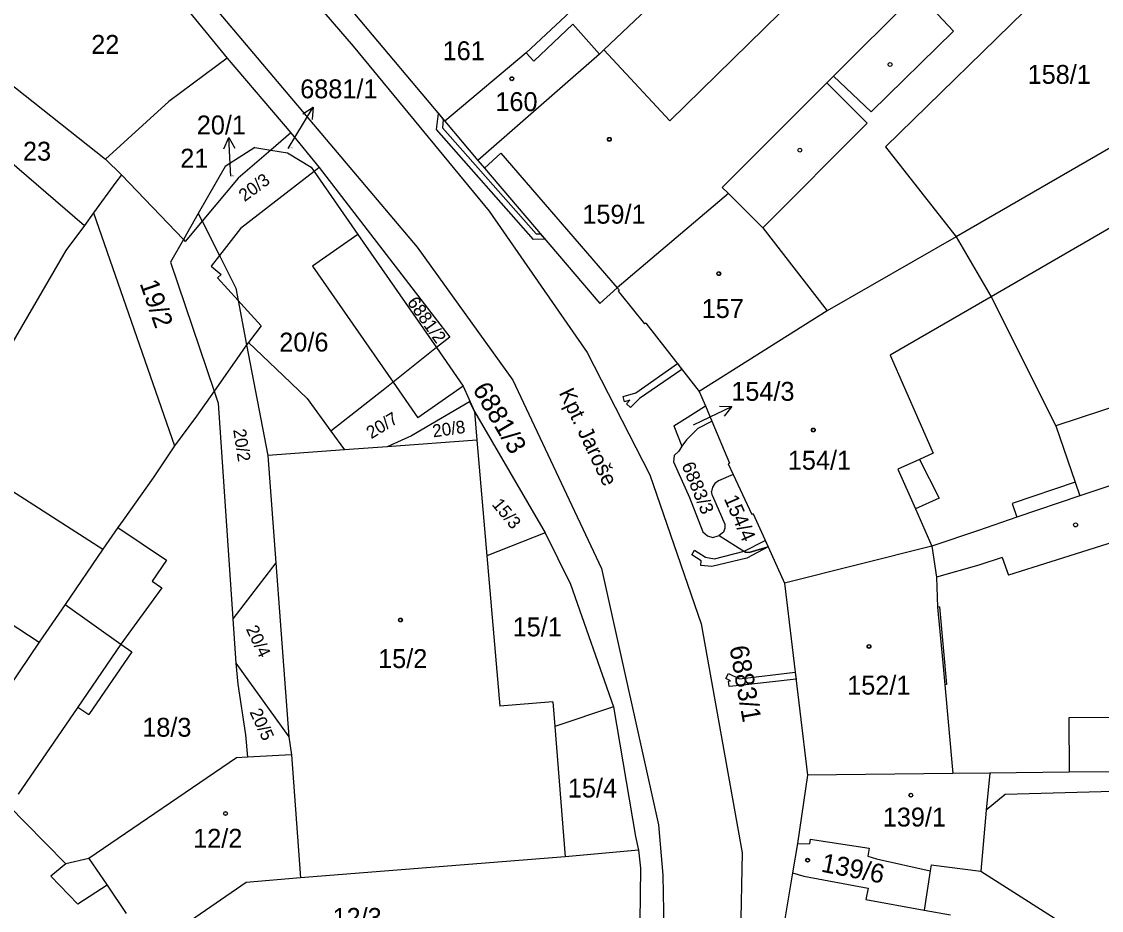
# Model space of a CAD drawing. Extents: x -593183 to -588034, y -1130415 to -1124994.
# Drawn here: x -590821.2 to -590724, y -1128844.4 to -1128764.4 of the extents above; entities that cross this region are included whole.
import ezdxf

# ---------------------------------------------------------------- set-up
doc = ezdxf.new("R2010")
doc.units = 0
for name, color, linetype in [('Vrstva 1', 7, 'Continuous'), ('Vrstva 15', 7, 'Continuous'), ('Vrstva 16', 7, 'Continuous'), ('Vrstva 18', 7, 'Continuous'), ('Vrstva 19', 7, 'Continuous'), ('Vrstva 25', 7, 'Continuous'), ('Vrstva 27', 7, 'Continuous'), ('Vrstva 4', 7, 'Continuous')]:
    doc.layers.add(name, color=color, linetype=linetype)

msp = doc.modelspace()

# ---------------------------------------------------------------- linework, layer by layer
at = {"layer": 'Vrstva 1'}
for p, q in [((-590825.94, -1128726.46), (-590791.35, -1128766.62)), ((-590828.62, -1128733.75), (-590785.59, -1128784.71)), ((-590768.79, -1128766.96), (-590753.71, -1128752.57)), ((-590813.86, -1128753.99), (-590802.69, -1128767.7)), ((-590764.61, -1128756.8), (-590775.8, -1128767.21)), ((-590726.91, -1128759.49), (-590743.45, -1128775.68)), ((-590740.59, -1128761.79), (-590748.14, -1128769.32)), ((-590791.22, -1128763.71), (-590783.12, -1128773.36)), ((-590791.35, -1128766.62), (-590779.13, -1128781.48)), ((-590775.8, -1128767.21), (-590783.12, -1128773.36)), ((-590769.19, -1128767.34), (-590780.14, -1128776.91)), ((-590769.19, -1128767.34), (-590768.79, -1128766.96)), ((-590824.94, -1128767.88), (-590813.65, -1128776.8)), ((-590802.69, -1128767.7), (-590807.93, -1128771.61)), ((-590802.69, -1128767.7), (-590796.96, -1128774.42)), ((-590748.14, -1128769.32), (-590748.75, -1128769.93)), ((-590748.75, -1128769.93), (-590758.16, -1128779.33)), ((-590827.88, -1128772.12), (-590815.53, -1128782.75)), ((-590807.93, -1128771.61), (-590813.65, -1128776.8)), ((-590783.12, -1128773.36), (-590780.14, -1128776.91)), ((-590796.96, -1128774.42), (-590798.76, -1128775.98)), ((-590796.96, -1128774.42), (-590794.41, -1128777.55)), ((-590721.72, -1128774.87), (-590737.11, -1128783.79)), ((-590800.2, -1128775.75), (-590802.87, -1128777.45)), ((-590798.76, -1128775.98), (-590801.69, -1128778.5)), ((-590800.2, -1128775.75), (-590798.76, -1128775.98)), ((-590798.76, -1128775.98), (-590797.27, -1128776.21)), ((-590797.27, -1128776.21), (-590795.14, -1128777.5)), ((-590743.45, -1128775.68), (-590737.11, -1128783.79)), ((-590813.65, -1128776.8), (-590812.21, -1128778.2)), ((-590780.14, -1128776.91), (-590779.55, -1128777.6)), ((-590802.87, -1128777.45), (-590805.29, -1128781.69)), ((-590794.86, -1128777.9), (-590801.5, -1128783.04)), ((-590795.14, -1128777.5), (-590794.86, -1128777.9)), ((-590794.41, -1128777.55), (-590794.86, -1128777.9)), ((-590794.86, -1128777.9), (-590790.92, -1128783.58)), ((-590794.41, -1128777.55), (-590782.67, -1128792.8)), ((-590779.55, -1128777.6), (-590769.15, -1128789.78)), ((-590812.7, -1128778.87), (-590814.72, -1128781.61)), ((-590812.21, -1128778.2), (-590812.7, -1128778.87)), ((-590812.21, -1128778.2), (-590806.63, -1128784.03)), ((-590801.69, -1128778.5), (-590804.95, -1128782.38)), ((-590757.6, -1128779.89), (-590767.59, -1128788.36)), ((-590758.16, -1128779.33), (-590757.6, -1128779.89)), ((-590814.72, -1128781.61), (-590815.53, -1128782.75)), ((-590814.72, -1128781.61), (-590807.42, -1128802.59)), ((-590805.29, -1128781.69), (-590806.63, -1128784.03)), ((-590779.13, -1128781.48), (-590770.29, -1128794.18)), ((-590815.53, -1128782.75), (-590817.21, -1128785.02)), ((-590804.95, -1128782.38), (-590806.47, -1128784.19)), ((-590801.5, -1128783.04), (-590803.39, -1128785.47)), ((-590790.92, -1128783.58), (-590783.86, -1128793.74)), ((-590737.11, -1128783.79), (-590748.71, -1128790.43)), ((-590737.11, -1128783.79), (-590733.97, -1128789.17)), ((-590806.63, -1128784.03), (-590807.78, -1128786.05)), ((-590806.63, -1128784.03), (-590806.47, -1128784.19)), ((-590785.59, -1128784.71), (-590777, -1128796.67)), ((-590817.21, -1128785.02), (-590823.42, -1128795.69)), ((-590803.39, -1128785.47), (-590804.14, -1128786.43)), ((-590807.78, -1128786.05), (-590803.86, -1128797.66)), ((-590804.14, -1128786.43), (-590803.22, -1128787.18)), ((-590803.22, -1128787.18), (-590803.55, -1128787.48)), ((-590803.55, -1128787.48), (-590801.71, -1128789.51)), ((-590767.59, -1128788.36), (-590769.15, -1128789.78)), ((-590767.59, -1128788.36), (-590767.43, -1128788.55)), ((-590767.43, -1128788.55), (-590767.52, -1128788.67)), ((-590767.52, -1128788.67), (-590767.37, -1128788.84)), ((-590767.37, -1128788.84), (-590765.15, -1128791.62)), ((-590801.71, -1128789.51), (-590801.47, -1128789.77)), ((-590801.47, -1128789.77), (-590799.62, -1128791.8)), ((-590733.97, -1128789.17), (-590728.13, -1128800.79)), ((-590748.71, -1128790.43), (-590760.24, -1128797.69)), ((-590765.01, -1128791.55), (-590765.15, -1128791.62)), ((-590765.01, -1128791.55), (-590760.24, -1128797.69)), ((-590799.62, -1128791.8), (-590800.78, -1128793.29)), ((-590800.94, -1128793.51), (-590801.82, -1128794.77)), ((-590800.78, -1128793.29), (-590800.94, -1128793.51)), ((-590800.78, -1128793.29), (-590797.65, -1128796.26)), ((-590782.67, -1128792.8), (-590783.86, -1128793.74)), ((-590783.86, -1128793.74), (-590787.76, -1128796.84)), ((-590783.86, -1128793.74), (-590781.45, -1128797.21)), ((-590770.29, -1128794.18), (-590764.66, -1128805.2)), ((-590801.82, -1128794.77), (-590803.86, -1128797.66)), ((-590797.65, -1128796.26), (-590795.48, -1128798.31)), ((-590788.52, -1128797.44), (-590793.36, -1128801.26)), ((-590787.76, -1128796.84), (-590788.52, -1128797.44)), ((-590781.45, -1128797.21), (-590780.45, -1128799.48)), ((-590777, -1128796.67), (-590769.01, -1128813.63)), ((-590803.86, -1128797.66), (-590805.45, -1128799.92)), ((-590803.86, -1128797.66), (-590803.5, -1128798.73)), ((-590795.48, -1128798.31), (-590793.36, -1128801.26)), ((-590760.24, -1128797.69), (-590759.66, -1128798.97)), ((-590803.5, -1128798.73), (-590802.18, -1128818.16)), ((-590780.89, -1128798.61), (-590786.12, -1128801.68)), ((-590780.89, -1128798.61), (-590780.45, -1128799.48)), ((-590780.45, -1128799.48), (-590774.07, -1128810.4)), ((-590780.45, -1128799.48), (-590780.23, -1128802.06)), ((-590761.31, -1128800.04), (-590759.66, -1128798.97)), ((-590759.66, -1128798.97), (-590759.08, -1128800.36)), ((-590805.45, -1128799.92), (-590807.42, -1128802.59)), ((-590762.52, -1128800.78), (-590761.31, -1128800.04)), ((-590760.31, -1128801), (-590759.08, -1128800.36)), ((-590759.08, -1128800.36), (-590757.49, -1128804.13)), ((-590793.36, -1128801.26), (-590792.13, -1128802.94)), ((-590762.52, -1128800.78), (-590761.8, -1128802.6)), ((-590760.31, -1128801), (-590761.36, -1128802.05)), ((-590728.13, -1128800.79), (-590726.41, -1128805.85)), ((-590786.12, -1128801.68), (-590788.31, -1128802.66)), ((-590780.23, -1128802.06), (-590788.31, -1128802.66)), ((-590780.23, -1128802.06), (-590779.33, -1128812.48)), ((-590761.36, -1128802.05), (-590761.8, -1128802.6)), ((-590807.42, -1128802.59), (-590809.36, -1128805.47)), ((-590792.13, -1128802.94), (-590799.03, -1128803.45)), ((-590788.31, -1128802.66), (-590792.13, -1128802.94)), ((-590762.07, -1128803.07), (-590762.47, -1128803.45)), ((-590761.8, -1128802.6), (-590762.07, -1128803.07)), ((-590799.03, -1128803.45), (-590798.31, -1128813.11)), ((-590762.47, -1128803.45), (-590762.55, -1128804.01)), ((-590762.55, -1128804.01), (-590761.09, -1128807.22)), ((-590757.49, -1128804.13), (-590757.62, -1128804.19)), ((-590757.62, -1128804.19), (-590757.16, -1128805.16)), ((-590764.66, -1128805.2), (-590760.06, -1128818.59)), ((-590757.16, -1128805.16), (-590758.49, -1128805.73)), ((-590757.16, -1128805.16), (-590755.48, -1128808.76)), ((-590719.5, -1128804.94), (-590725.99, -1128807.08)), ((-590809.36, -1128805.47), (-590812.04, -1128809.28)), ((-590759.04, -1128806.3), (-590759.12, -1128806.7)), ((-590758.81, -1128805.98), (-590759.04, -1128806.3)), ((-590758.49, -1128805.73), (-590758.81, -1128805.98)), ((-590726.41, -1128805.85), (-590725.99, -1128807.08)), ((-590761.09, -1128807.22), (-590759.89, -1128810.33)), ((-590759.02, -1128807.08), (-590759.12, -1128806.7)), ((-590759.02, -1128807.08), (-590757.91, -1128809.63)), ((-590725.99, -1128807.08), (-590731.66, -1128809.01)), ((-590755.36, -1128808.7), (-590755.48, -1128808.76)), ((-590755.36, -1128808.7), (-590754.02, -1128811.67)), ((-590731.66, -1128809.01), (-590735.09, -1128810.2)), ((-590812.52, -1128809.94), (-590813.89, -1128811.89)), ((-590812.04, -1128809.28), (-590812.52, -1128809.94)), ((-590812.52, -1128809.94), (-590808.15, -1128812.87)), ((-590757.92, -1128809.99), (-590758.05, -1128810.35)), ((-590757.91, -1128809.63), (-590757.92, -1128809.99)), ((-590735.09, -1128810.2), (-590739.28, -1128811.6)), ((-590774.07, -1128810.4), (-590779.33, -1128812.48)), ((-590774.07, -1128810.4), (-590771.79, -1128815.02)), ((-590759.89, -1128810.33), (-590759.47, -1128810.68)), ((-590759.47, -1128810.68), (-590759, -1128810.83)), ((-590759, -1128810.83), (-590758.43, -1128810.65)), ((-590758.05, -1128810.35), (-590758.43, -1128810.65)), ((-590758.43, -1128810.65), (-590756.05, -1128812.16)), ((-590813.89, -1128811.89), (-590817.26, -1128816.86)), ((-590756.05, -1128812.16), (-590755.72, -1128812.18)), ((-590755.72, -1128812.18), (-590754.02, -1128811.67)), ((-590754.02, -1128811.67), (-590752.54, -1128814.95)), ((-590739.28, -1128811.6), (-590752.54, -1128814.95)), ((-590808.15, -1128812.87), (-590809.43, -1128814.75)), ((-590798.31, -1128813.11), (-590802.18, -1128818.16)), ((-590798.31, -1128813.11), (-590797.13, -1128828.78)), ((-590779.33, -1128812.48), (-590778.16, -1128826.01)), ((-590769.01, -1128813.63), (-590763.87, -1128836.69)), ((-590809.43, -1128814.75), (-590808.58, -1128815.37)), ((-590771.79, -1128815.02), (-590767.93, -1128826.06)), ((-590752.54, -1128814.95), (-590750.49, -1128832.21)), ((-590808.58, -1128815.37), (-590812.25, -1128820.44)), ((-590817.26, -1128816.86), (-590819.61, -1128820.24)), ((-590802.18, -1128818.16), (-590801.91, -1128822.14)), ((-590760.06, -1128818.59), (-590756.36, -1128839.22)), ((-590819.61, -1128820.24), (-590822.33, -1128824.29)), ((-590812.25, -1128820.44), (-590811.26, -1128821.12)), ((-590811.26, -1128821.12), (-590815.13, -1128826.77)), ((-590801.91, -1128822.14), (-590797.13, -1128828.78)), ((-590801.91, -1128822.14), (-590801.73, -1128824.02)), ((-590801.73, -1128824.02), (-590801.04, -1128828.59)), ((-590773.38, -1128825.63), (-590778.16, -1128826.01)), ((-590773.38, -1128825.63), (-590773.2, -1128827.83)), ((-590816.12, -1128826.09), (-590821.48, -1128833.93)), ((-590816.12, -1128826.09), (-590815.13, -1128826.77)), ((-590767.93, -1128826.06), (-590773.2, -1128827.83)), ((-590767.93, -1128826.06), (-590765.95, -1128837.73)), ((-590801.04, -1128828.59), (-590800.87, -1128830.61)), ((-590773.2, -1128827.83), (-590772.27, -1128839.58)), ((-590797.13, -1128828.78), (-590796.9, -1128830.39)), ((-590800.87, -1128830.61), (-590801.86, -1128830.66)), ((-590796.9, -1128830.39), (-590800.87, -1128830.61)), ((-590796.9, -1128830.39), (-590796.08, -1128841.47)), ((-590801.86, -1128830.66), (-590815.13, -1128839.71)), ((-590750.49, -1128832.21), (-590751.38, -1128838.36)), ((-590737.4, -1128832.08), (-590750.49, -1128832.21)), ((-590734.07, -1128832.04), (-590737.4, -1128832.08)), ((-590726.94, -1128831.96), (-590734.07, -1128832.04)), ((-590722.69, -1128831.92), (-590726.94, -1128831.96)), ((-590822.23, -1128835.07), (-590820.85, -1128836.48)), ((-590820.85, -1128836.48), (-590817.22, -1128840.19)), ((-590763.87, -1128836.69), (-590763.51, -1128841.21)), ((-590765.95, -1128837.73), (-590765.69, -1128838.98)), ((-590751.38, -1128838.36), (-590751.83, -1128841)), ((-590751.38, -1128838.36), (-590750.3, -1128838.39)), ((-590750.24, -1128837.99), (-590750.3, -1128838.39)), ((-590750.24, -1128837.99), (-590744.94, -1128838.8)), ((-590765.69, -1128838.98), (-590772.27, -1128839.58)), ((-590765.69, -1128838.98), (-590765.5, -1128840.6)), ((-590756.36, -1128839.22), (-590756.62, -1128852.66)), ((-590744.94, -1128838.8), (-590745.05, -1128839.5)), ((-590815.13, -1128839.71), (-590817.22, -1128840.19)), ((-590815.13, -1128839.71), (-590813.5, -1128842.11)), ((-590772.27, -1128839.58), (-590796.08, -1128841.47)), ((-590745.05, -1128839.5), (-590744.26, -1128839.76)), ((-590744.26, -1128839.76), (-590739.45, -1128840.82)), ((-590739.35, -1128840.3), (-590739.45, -1128840.82)), ((-590739.35, -1128840.3), (-590734.89, -1128840.85)), ((-590765.5, -1128840.6), (-590765.55, -1128845.41)), ((-590763.51, -1128841.21), (-590763.41, -1128846.07)), ((-590751.83, -1128841), (-590753.09, -1128848.47)), ((-590751.83, -1128841), (-590750.81, -1128841.32)), ((-590750.81, -1128841.32), (-590745.01, -1128842.38)), ((-590739.45, -1128840.82), (-590739.98, -1128844.37)), ((-590734.89, -1128840.85), (-590724.67, -1128847.35)), ((-590813.5, -1128842.11), (-590811.77, -1128844.66)), ((-590800.99, -1128841.89), (-590809.9, -1128847.99)), ((-590796.08, -1128841.47), (-590800.99, -1128841.89)), ((-590745.01, -1128842.38), (-590745.23, -1128843.41)), ((-590745.23, -1128843.41), (-590739.98, -1128844.37)), ((-590739.98, -1128844.37), (-590737.62, -1128844.8))]:
    msp.add_line(p, q, dxfattribs=at)
at = {"layer": 'Vrstva 16'}
for p, q in [((-590797.2, -1128775.82), (-590796.51, -1128774.68)), ((-590802.35, -1128778.32), (-590802.38, -1128777.82)), ((-590760.74, -1128800.7), (-590759.99, -1128800.34))]:
    msp.add_line(p, q, dxfattribs=at)
at = {"layer": 'Vrstva 25'}
for p, q in [((-590796.51, -1128774.68), (-590794.951, -1128772.117)), ((-590802.38, -1128777.82), (-590802.551, -1128774.825)), ((-590759.99, -1128800.34), (-590757.29, -1128799.033))]:
    msp.add_line(p, q, dxfattribs=at)
for points in [[(-590795.898, -1128772.711), (-590794.951, -1128772.117), (-590795.044, -1128773.231)], [(-590802.993, -1128775.852), (-590802.551, -1128774.825), (-590801.995, -1128775.795)], [(-590758.408, -1128799.019), (-590757.29, -1128799.033), (-590757.972, -1128799.919)]]:
    msp.add_lwpolyline(points, dxfattribs=at)
for centre, radius in [((-590743.05, -1128768.27), 0.175), ((-590777.08, -1128769.55), 0.175), ((-590777.08, -1128769.55), 0.15), ((-590768.31, -1128775), 0.175), ((-590768.31, -1128775), 0.15), ((-590751.17, -1128775.98), 0.175), ((-590758.46, -1128787.09), 0.175), ((-590758.46, -1128787.09), 0.15), ((-590749.96, -1128801.16), 0.175), ((-590749.96, -1128801.16), 0.15), ((-590726.36, -1128809.7), 0.175), ((-590787.1, -1128818.26), 0.175), ((-590787.1, -1128818.26), 0.15), ((-590744.95, -1128820.64), 0.175), ((-590744.95, -1128820.64), 0.15), ((-590741.18, -1128834.02), 0.175), ((-590741.18, -1128834.02), 0.15), ((-590802.84, -1128835.67), 0.175), ((-590802.84, -1128835.67), 0.15), ((-590750.47, -1128839.87), 0.175), ((-590750.47, -1128839.87), 0.15)]:
    msp.add_circle(centre, radius, dxfattribs=at)
at = {"layer": 'Vrstva 27'}
for p, q in [((-590783.85, -1128774.13), (-590783.69, -1128772.68)), ((-590783.69, -1128772.68), (-590783.25, -1128773.21)), ((-590783.25, -1128773.21), (-590783.33, -1128773.97)), ((-590775.12, -1128784.01), (-590783.85, -1128774.13)), ((-590783.33, -1128773.97), (-590774.9, -1128783.51)), ((-590774.1, -1128783.99), (-590775.12, -1128784.01)), ((-590774.9, -1128783.51), (-590774.52, -1128783.5)), ((-590774.52, -1128783.5), (-590774.1, -1128783.99)), ((-590765.91, -1128797.81), (-590762.18, -1128795.18)), ((-590762.18, -1128795.18), (-590761.79, -1128795.7)), ((-590761.79, -1128795.7), (-590765.58, -1128798.31)), ((-590767.07, -1128798.14), (-590765.91, -1128797.81)), ((-590766.93, -1128798.62), (-590767.07, -1128798.14)), ((-590766.45, -1128798.48), (-590766.93, -1128798.62)), ((-590766.76, -1128798.79), (-590766.45, -1128798.48)), ((-590765.58, -1128798.31), (-590766.41, -1128799.14)), ((-590766.41, -1128799.14), (-590766.76, -1128798.79)), ((-590756.19, -1128812.07), (-590754.28, -1128811.09)), ((-590754.28, -1128811.09), (-590754.02, -1128811.67)), ((-590760.9, -1128812.4), (-590760.64, -1128811.98)), ((-590760.64, -1128811.98), (-590759.66, -1128812.59)), ((-590758.85, -1128812.74), (-590756.19, -1128812.07)), ((-590756.19, -1128812.07), (-590756.05, -1128812.16)), ((-590756.05, -1128812.16), (-590756.19, -1128812.07)), ((-590756.05, -1128812.16), (-590755.72, -1128812.18)), ((-590755.72, -1128812.18), (-590756.05, -1128812.16)), ((-590754.02, -1128811.67), (-590755.93, -1128812.7)), ((-590755.72, -1128812.18), (-590754.02, -1128811.67)), ((-590754.02, -1128811.67), (-590755.72, -1128812.18)), ((-590760.06, -1128812.93), (-590760.9, -1128812.4)), ((-590760.09, -1128813.36), (-590760.06, -1128812.93)), ((-590759.66, -1128812.59), (-590758.85, -1128812.74)), ((-590755.93, -1128812.7), (-590759.1, -1128813.43)), ((-590759.1, -1128813.43), (-590760.09, -1128813.36)), ((-590757.82, -1128823.53), (-590757.6, -1128823.07)), ((-590757.4, -1128823.73), (-590757.82, -1128823.53)), ((-590757.6, -1128823.07), (-590756.6, -1128823.56)), ((-590757.58, -1128823.75), (-590757.4, -1128823.73)), ((-590757.54, -1128824.25), (-590757.58, -1128823.75)), ((-590756.6, -1128823.56), (-590751.59, -1128822.94)), ((-590751.51, -1128823.59), (-590756.56, -1128824.16)), ((-590751.59, -1128822.94), (-590751.51, -1128823.59)), ((-590756.56, -1128824.16), (-590757.54, -1128824.25))]:
    msp.add_line(p, q, dxfattribs=at)
at = {"layer": 'Vrstva 4'}
for p, q in [((-590762.87, -1128773.33), (-590747.67, -1128758.46)), ((-590740.59, -1128761.79), (-590737.33, -1128765.27)), ((-590771.58, -1128764.65), (-590775.11, -1128767.98)), ((-590771.58, -1128764.65), (-590769.19, -1128767.34)), ((-590737.33, -1128765.27), (-590744.75, -1128772.53)), ((-590775.8, -1128767.21), (-590775.11, -1128767.98)), ((-590768.79, -1128766.96), (-590762.87, -1128773.33)), ((-590748.14, -1128769.32), (-590744.75, -1128772.53)), ((-590748.75, -1128769.93), (-590745.11, -1128773.56)), ((-590745.11, -1128773.56), (-590754.5, -1128782.96)), ((-590779.55, -1128777.6), (-590778.06, -1128776.26)), ((-590778.06, -1128776.26), (-590767.59, -1128788.36)), ((-590713.73, -1128777.44), (-590733.97, -1128789.17)), ((-590757.6, -1128779.89), (-590754.5, -1128782.96)), ((-590805.29, -1128781.69), (-590804.95, -1128782.38)), ((-590804.95, -1128782.38), (-590803.39, -1128785.47)), ((-590754.5, -1128782.96), (-590748.71, -1128790.43)), ((-590790.92, -1128783.58), (-590795, -1128786.41)), ((-590803.39, -1128785.47), (-590801.92, -1128788.4)), ((-590795, -1128786.41), (-590787.76, -1128796.84)), ((-590801.92, -1128788.4), (-590801.71, -1128789.51)), ((-590801.71, -1128789.51), (-590800.94, -1128793.51)), ((-590733.97, -1128789.17), (-590743.05, -1128794.43)), ((-590800.94, -1128793.51), (-590799.03, -1128803.45)), ((-590743.05, -1128794.43), (-590739.16, -1128803.23)), ((-590707.07, -1128793.82), (-590728.13, -1128800.79)), ((-590787.76, -1128796.84), (-590785.53, -1128800.05)), ((-590781.45, -1128797.21), (-590785.53, -1128800.05)), ((-590827.69, -1128803.02), (-590813.89, -1128811.89)), ((-590739.16, -1128803.23), (-590740.39, -1128803.8)), ((-590740.39, -1128803.8), (-590742.34, -1128804.69)), ((-590740.39, -1128803.8), (-590738.63, -1128807.3)), ((-590742.34, -1128804.69), (-590740.77, -1128808.24)), ((-590726.41, -1128805.85), (-590732.08, -1128807.78)), ((-590738.63, -1128807.3), (-590740.77, -1128808.24)), ((-590740.77, -1128808.24), (-590739.28, -1128811.6)), ((-590732.08, -1128807.78), (-590731.66, -1128809.01)), ((-590718.19, -1128809.72), (-590728.6, -1128813.03)), ((-590739.28, -1128811.6), (-590738.88, -1128814.39)), ((-590732.98, -1128812.64), (-590735.07, -1128813.32)), ((-590732.98, -1128812.64), (-590732.41, -1128814.21)), ((-590728.6, -1128813.03), (-590732.41, -1128814.21)), ((-590735.07, -1128813.32), (-590738.88, -1128814.39)), ((-590738.88, -1128814.39), (-590738.77, -1128817.09)), ((-590817.26, -1128816.86), (-590812.25, -1128820.44)), ((-590824, -1128817.37), (-590819.61, -1128820.24)), ((-590738.61, -1128817.08), (-590738.77, -1128817.09)), ((-590738.77, -1128817.09), (-590738.31, -1128822.12)), ((-590738.61, -1128817.08), (-590737.97, -1128824.07)), ((-590812.25, -1128820.44), (-590816.12, -1128826.09)), ((-590738.31, -1128822.12), (-590738.13, -1128824.08)), ((-590737.97, -1128824.07), (-590738.13, -1128824.08)), ((-590738.13, -1128824.08), (-590737.4, -1128832.08)), ((-590715.48, -1128827), (-590726.96, -1128827.05)), ((-590726.96, -1128827.05), (-590726.94, -1128831.96)), ((-590734.07, -1128832.04), (-590734.4, -1128835.36)), ((-590732.7, -1128833.95), (-590734.4, -1128835.36)), ((-590722.97, -1128833.69), (-590732.7, -1128833.95)), ((-590734.4, -1128835.36), (-590734.89, -1128840.85)), ((-590817.22, -1128840.19), (-590818.55, -1128841.3)), ((-590818.55, -1128841.3), (-590816.13, -1128843.84)), ((-590813.5, -1128842.11), (-590816.13, -1128843.84))]:
    msp.add_line(p, q, dxfattribs=at)

# ---------------------------------------------------------------- texts
at = {"layer": 'Vrstva 15'}
msp.add_text('Kpt. Jaroše', height=1.4, rotation=295.64316, dxfattribs=at).set_placement((-590772.87, -1128797.81))
at = {"layer": 'Vrstva 16'}
for s, p in [('6881/1', (-590796.12, -1128771.31)), ('20/1', (-590805.425, -1128774.56)), ('154/3', (-590757.34, -1128798.53))]:
    msp.add_text(s, height=1.7, dxfattribs=at).set_placement(p)
at = {"layer": 'Vrstva 18'}
for s, height, p in [('22', 1.7, (-590814.92, -1128767.31)), ('158/1', 1.7, (-590730.68, -1128770.01)), ('23', 1.7, (-590821.06, -1128776.92)), ('21', 1.7, (-590806.91, -1128777.55)), ('6881/1', 0.1, (-590797.2, -1128775.82)), ('20/1', 0.1, (-590802.35, -1128778.32)), ('20/6', 1.7, (-590798, -1128794.1)), ('154/3', 0.01, (-590760.74, -1128800.7)), ('15/1', 1.7, (-590777.01, -1128819.73)), ('18/3', 1.7, (-590810.33, -1128828.76)), ('15/4', 1.7, (-590772.04, -1128834.23)), ('12/3', 1.7, (-590793.21, -1128845.87))]:
    msp.add_text(s, height=height, dxfattribs=at).set_placement(p)
for s, height, rotation, p in [('20/3', 1.14, 36.56313, (-590801.12, -1128780.66)), ('19/2', 1.7, 289.3194, (-590810.58, -1128787.96)), ('6881/2', 1.14, 305.46918, (-590786.55, -1128789.67)), ('6881/3', 1.7, 300.42738, (-590780.66, -1128797.48)), ('20/7', 1.14, 31.54221, (-590789.73, -1128802)), ('20/8', 1.14, 8.31024, (-590784.14, -1128801.83)), ('20/2', 1.14, 278.7462, (-590802.15, -1128801.14)), ('6883/3', 1.2, 292.39956, (-590761.83, -1128804.32)), ('154/4', 1.3, 293.49855, (-590758.02, -1128807.33)), ('15/3', 1.14, 309.49452, (-590778.93, -1128807.88)), ('20/4', 1.14, 295.53588, (-590801.03, -1128819.06)), ('6883/1', 1.7, 280.18665, (-590757.51, -1128820.7)), ('20/5', 1.14, 294.80742, (-590800.7, -1128826.53))]:
    msp.add_text(s, height=height, rotation=rotation, dxfattribs=at).set_placement(p)
at = {"layer": 'Vrstva 19'}
for s, p in [('161', (-590783.31, -1128767.88)), ('160', (-590778.56, -1128772.46)), ('159/1', (-590770.736, -1128782.59)), ('157', (-590760, -1128791.08)), ('154/1', (-590752.25, -1128804.73)), ('15/2', (-590789.11, -1128822.58)), ('152/1', (-590746.91, -1128824.97)), ('139/1', (-590743.71, -1128836.84)), ('12/2', (-590805.75, -1128838.75))]:
    msp.add_text(s, height=1.7, dxfattribs=at).set_placement(p)
msp.add_text('139/6', height=1.7, rotation=348.95916, dxfattribs=at).set_placement((-590749.33, -1128840.89))

doc.saveas('drawing.dxf')
